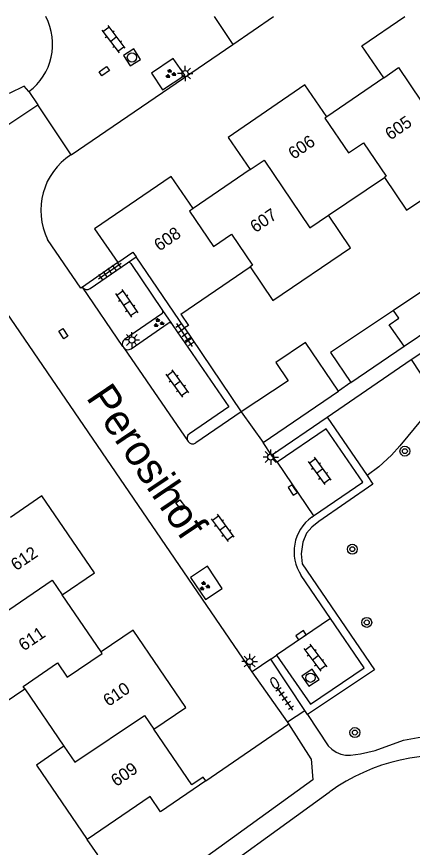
# Model space of a CAD drawing. Extents: x 132999 to 136000, y 398499 to 400501.
# Drawn here: x 133155.9 to 133188, y 400432.7 to 400500 of the extents above; entities that cross this region are included whole.
import ezdxf

# ---------------------------------------------------------------- set-up
doc = ezdxf.new("R2010")
doc.units = 0
for name, color, linetype in [('gg-afsc-erfafscheiding', 7, 'Continuous'), ('gg-afsc-muur', 7, 'Continuous'), ('gg-anno-huisnummerreeks BGT', 7, 'Continuous'), ('gg-anno-openbare ruimte label', 7, 'Continuous'), ('gg-bbg-bijgebouw', 7, 'Continuous'), ('gg-bbg-gedigitaliseerde bebouwing', 7, 'Continuous'), ('gg-bbg-gedigitaliseerde bijgebouw', 7, 'Continuous'), ('gg-bbg-hoofdgebouw', 7, 'Continuous'), ('gg-bbg-tussenscheiding', 7, 'Continuous'), ('gg-knt-verharding', 7, 'Continuous'), ('gg-knt-verharding nz', 7, 'Continuous'), ('gt-grn-groengrens', 7, 'Continuous'), ('gt-symb-boom', 7, 'Continuous'), ('gt-symb-brandkraan', 7, 'Continuous'), ('gt-symb-groenvak', 7, 'Continuous'), ('gt-symb-klinker verharding', 7, 'Continuous'), ('gt-symb-kolk', 7, 'Continuous'), ('gt-symb-kolk center center', 7, 'Continuous'), ('gt-symb-lichtmast', 7, 'Continuous'), ('gt-symb-rioolschacht', 7, 'Continuous'), ('gt-symb-tegel verharding', 7, 'Continuous')]:
    doc.layers.add(name, color=color, linetype=linetype)

# ---------------------------------------------------------------- blocks, each defined once
blk = doc.blocks.new('gt0-BOOM')
at = {"layer": 'gt-symb-boom'}
for radius in [0.4, 0.2]:
    blk.add_circle((0, 0), radius, dxfattribs=at)
blk = doc.blocks.new('gt0-KL1')
at = {"layer": 'gt-symb-klinker verharding'}
for p, q in [((-1.15, 0.3), (1.15, 0.3)), ((-1, -0.3), (-1, 0.3)), ((-0.5, 0.3), (-0.5, 0.45)), ((0, -0.3), (0, 0.3)), ((0.5, 0.3), (0.5, 0.45)), ((1, -0.3), (1, 0.3)), ((-1.15, -0.3), (1.15, -0.3)), ((-0.5, -0.45), (-0.5, -0.3)), ((0.5, -0.45), (0.5, -0.3))]:
    blk.add_line(p, q, dxfattribs=at)
blk = doc.blocks.new('gt0-TEG1')
at = {"layer": 'gt-symb-tegel verharding'}
for p, q in [((-1.125, 0), (1.125, 0)), ((-0.9, -0.25), (-0.9, 0.25)), ((-0.45, -0.25), (-0.45, 0.25)), ((0, -0.25), (0, 0.25)), ((0.45, -0.25), (0.45, 0.25)), ((0.9, -0.25), (0.9, 0.25))]:
    blk.add_line(p, q, dxfattribs=at)
blk = doc.blocks.new('gt0-BR')
at = {"layer": 'gt-symb-brandkraan'}
for centre, radius, start, end in [((-0.244, 0), 0.206, 107.56694, 252.43307), ((0.599, -2.664), 3, 106.89205, 107.56694), ((0, -0.691), 0.938, 73.10799, 106.89205), ((-0.599, -2.664), 3, 72.43309, 73.10799), ((0.244, 0), 0.206, 287.56695, 72.43309), ((0.599, 2.664), 3, 252.43307, 253.10797), ((0, 0.691), 0.938, 253.10797, 286.89206), ((-0.599, 2.664), 3, 286.89206, 287.56695)]:
    blk.add_arc(centre, radius, start, end, dxfattribs=at)
blk = doc.blocks.new('gt0-RS')
at = {"layer": 'gt-symb-rioolschacht'}
blk.add_lwpolyline([(-0.5, -0.5), (0.5, -0.5), (0.5, 0.5), (-0.5, 0.5)], close=True, dxfattribs=at)
blk.add_circle((0, 0), 0.375, dxfattribs=at)
blk = doc.blocks.new('gt0-LMAST')
at = {"layer": 'gt-symb-lichtmast'}
for p, q in [((-0.182, 0.173), (-0.447, 0.438)), ((-0.005, 0.246), (-0.005, 0.621)), ((0.172, 0.173), (0.437, 0.438)), ((-0.255, -0.004), (-0.63, -0.004)), ((-0.182, -0.181), (-0.447, -0.446)), ((-0.005, -0.254), (-0.005, -0.629)), ((0.437, -0.446), (0.172, -0.181)), ((0.245, -0.004), (0.62, -0.004))]:
    blk.add_line(p, q, dxfattribs=at)
blk.add_circle((-0.005, -0.004), 0.25, dxfattribs=at)
blk = doc.blocks.new('gt0-KOLK')
at = {"layer": 'gt-symb-kolk'}
blk.add_lwpolyline([(0, 0), (0.375, 0), (0.375, 0.4), (-0.375, 0.4), (-0.375, 0), (0, 0)], dxfattribs=at)
blk = doc.blocks.new('gt0-GRVAK')
at = {"layer": 'gt-symb-groenvak'}
for p, q in [((-0.11, 0.189), (-0.228, 0.24)), ((-0.182, 0.153), (0.088, 0.153)), ((-0.091, 0.211), (-0.156, 0.322)), ((-0.047, 0.214), (-0.047, 0.393)), ((-0.004, 0.211), (0.061, 0.322)), ((0.015, 0.189), (0.133, 0.24)), ((0.262, -0.052), (0.197, 0.059)), ((0.305, -0.049), (0.305, 0.13)), ((0.349, -0.052), (0.414, 0.059)), ((-0.245, -0.228), (-0.363, -0.177)), ((-0.318, -0.264), (-0.047, -0.264)), ((-0.226, -0.206), (-0.291, -0.095)), ((-0.183, -0.203), (-0.183, -0.024)), ((-0.139, -0.206), (-0.074, -0.095)), ((-0.12, -0.228), (-0.002, -0.177)), ((0.243, -0.074), (0.125, -0.023)), ((0.17, -0.11), (0.441, -0.11)), ((0.368, -0.074), (0.486, -0.023))]:
    blk.add_line(p, q, dxfattribs=at)
blk = doc.blocks.new('gt0-KOLKCC')
at = {"layer": 'gt-symb-kolk center center'}
blk.add_lwpolyline([(-0.375, 0.2), (0.375, 0.2), (0.375, -0.2), (-0.375, -0.2)], close=True, dxfattribs=at)

msp = doc.modelspace()

# ---------------------------------------------------------------- linework, layer by layer
at = {"layer": 'gg-afsc-erfafscheiding'}
msp.add_line((133183.017, 400470.341), (133182.025, 400469.651), dxfattribs=at)
at = {"layer": 'gg-afsc-muur'}
for p, q in [((133169.55, 400474.77), (133170.109, 400473.941)), ((133170.109, 400473.941), (133174.14, 400467.96))]:
    msp.add_line(p, q, dxfattribs=at)
msp.add_lwpolyline([(133155.037, 400426.944), (133162.502, 400432.064), (133161.653, 400433.301)], dxfattribs=at)
at = {"layer": 'gg-bbg-bijgebouw'}
for p, q in [((133187.34, 400473.287), (133190.793, 400475.641)), ((133183.017, 400470.341), (133187.34, 400473.287)), ((133175.919, 400465.487), (133182.025, 400469.651)), ((133174.14, 400467.96), (133175.919, 400465.487))]:
    msp.add_line(p, q, dxfattribs=at)
for points in [[(133190.793, 400475.641), (133189.194, 400477.988), (133186.484, 400476.183)], [(133186.484, 400476.183), (133181.362, 400472.771), (133183.017, 400470.341)]]:
    msp.add_lwpolyline(points, dxfattribs=at)
at = {"layer": 'gg-bbg-gedigitaliseerde bebouwing'}
for p, q in [((133181.21, 400483.899), (133185.742, 400486.965)), ((133169.24, 400475.89), (133174.861, 400479.719)), ((133156.588, 400445.533), (133159.767, 400440.866))]:
    msp.add_line(p, q, dxfattribs=at)
for points in [[(133185.742, 400486.965), (133187.541, 400484.306), (133193.91, 400488.616), (133192.071, 400491.334)], [(133174.861, 400479.719), (133176.704, 400476.996), (133182.999, 400481.255), (133181.21, 400483.899)], [(133152.423, 400451.696), (133149.796, 400449.907), (133153.983, 400443.759), (133156.588, 400445.533)], [(133159.767, 400440.866), (133157.536, 400439.346), (133161.653, 400433.301)]]:
    msp.add_lwpolyline(points, dxfattribs=at)
at = {"layer": 'gg-bbg-gedigitaliseerde bijgebouw'}
msp.add_lwpolyline([(133182.025, 400469.651), (133179.341, 400473.587), (133176.95, 400471.956), (133177.946, 400470.495), (133174.14, 400467.96)], dxfattribs=at)
at = {"layer": 'gg-bbg-hoofdgebouw'}
for p, q in [((133185.69, 400495.04), (133181.08, 400491.87)), ((133174.871, 400487.6), (133170.24, 400484.45)), ((133169.55, 400474.77), (133165.624, 400480.523)), ((133162.781, 400448.51), (133159.63, 400453.14))]:
    msp.add_line(p, q, dxfattribs=at)
for points in [[(133185.69, 400495.04), (133183.91, 400497.63), (133187.412, 400500)], [(133181.08, 400491.87), (133179.3, 400494.47), (133173.09, 400490.21), (133174.871, 400487.6)], [(133170.24, 400484.45), (133168.46, 400487.05), (133162.23, 400482.8), (133164.13, 400480.06)], [(133164.13, 400480.06), (133165.36, 400480.91), (133165.624, 400480.523)], [(133169.24, 400475.89), (133169.86, 400474.98), (133169.55, 400474.77)], [(133159.63, 400453.14), (133162.23, 400454.91), (133157.98, 400461.17), (133155.44, 400459.4)], [(133167.05, 400442.25), (133169.65, 400444.02), (133165.38, 400450.28), (133162.781, 400448.51)], [(133171.26, 400438.07), (133171.05, 400438.37), (133170.14, 400437.75), (133167.05, 400442.25)], [(133171.26, 400438.07), (133167.6, 400435.56), (133166.752, 400436.797), (133161.653, 400433.301)]]:
    msp.add_lwpolyline(points, dxfattribs=at)
at = {"layer": 'gg-bbg-tussenscheiding'}
for points in [[(133185.69, 400495.04), (133186.892, 400495.866), (133190.616, 400490.35), (133192.071, 400491.334)], [(133181.08, 400491.87), (133180.926, 400491.764), (133182.839, 400488.97), (133184.042, 400489.784), (133185.884, 400487.061), (133185.742, 400486.965)], [(133174.871, 400487.6), (133176.007, 400488.373), (133179.711, 400482.885), (133181.21, 400483.899)], [(133170.24, 400484.45), (133169.931, 400484.24), (133171.898, 400481.367), (133173.351, 400482.357), (133175.05, 400479.847), (133174.861, 400479.719)], [(133187.34, 400473.287), (133186.125, 400475.024), (133186.905, 400475.57), (133186.484, 400476.183)], [(133152.423, 400451.696), (133153.225, 400450.519), (133158.816, 400454.336), (133159.63, 400453.14)], [(133156.588, 400445.533), (133156.459, 400445.722), (133159.247, 400447.621), (133160.035, 400446.464), (133162.863, 400448.39), (133162.781, 400448.51)], [(133159.767, 400440.866), (133160.64, 400439.584), (133166.291, 400443.355), (133167.05, 400442.25)]]:
    msp.add_lwpolyline(points, dxfattribs=at)
at = {"layer": 'gg-knt-verharding'}
for p, q in [((133171.93, 400500), (133173.445, 400497.744)), ((133173.445, 400497.744), (133176.752, 400500)), ((133160.337, 400488.802), (133173.445, 400497.744)), ((133156.915, 400493.923), (133157.636, 400492.843)), ((133160.337, 400488.802), (133157.636, 400492.843)), ((133175.037, 400446.907), (133147.207, 400487.567)), ((133164.916, 400480.036), (133165.624, 400480.523)), ((133161.886, 400477.953), (133164.916, 400480.036)), ((133165.187, 400479.984), (133167.759, 400476.192)), ((133187.925, 400472.205), (133199.128, 400479.85)), ((133167.701, 400475.917), (133164.687, 400473.84)), ((133165.201, 400473.081), (133168.217, 400475.17)), ((133168.479, 400475.117), (133168.988, 400474.381)), ((133168.988, 400474.381), (133169.55, 400474.77)), ((133168.988, 400474.381), (133169.557, 400473.559)), ((133169.557, 400473.559), (133170.109, 400473.941)), ((133164.551, 400473.263), (133164.631, 400473.147)), ((133181.098, 400467.546), (133187.925, 400472.205)), ((133174.14, 400467.96), (133170.453, 400465.448)), ((133176.582, 400464.465), (133181.098, 400467.546)), ((133176.582, 400464.465), (133175.919, 400465.487)), ((133177.042, 400463.9), (133176.582, 400464.465)), ((133179.85, 400459.442), (133179.99, 400459.543)), ((133181.374, 400451.226), (133179.008, 400454.719)), ((133176.544, 400447.917), (133177.002, 400448.243)), ((133176.544, 400447.917), (133175.037, 400446.907)), ((133179.295, 400443.762), (133176.544, 400447.917)), ((133177.883, 400442.837), (133175.037, 400446.907)), ((133177.883, 400442.837), (133179.295, 400443.762)), ((133179.513, 400443.433), (133179.295, 400443.762)), ((133177.983, 400442.681), (133177.883, 400442.837)), ((133179.8, 400439.85), (133177.983, 400442.681)), ((133181.274, 400437.143), (133181.316, 400437.173))]:
    msp.add_line(p, q, dxfattribs=at)
for points in [[(133166.859, 400495.409), (133167.745, 400494.076), (133169.566, 400495.268), (133168.632, 400496.618), (133166.859, 400495.409)], [(133156.915, 400493.923), (133156.553, 400494.37), (133155.325, 400493.764)], [(133148.155, 400489.848), (133148.982, 400488.704), (133152.014, 400490.661), (133152.748, 400489.619), (133157.636, 400492.843)], [(133161.259, 400478.081), (133161.131, 400477.983), (133158.442, 400481.94)], [(133169.557, 400473.559), (133173.139, 400468.38), (133169.94, 400466.196)], [(133179.99, 400459.543), (133183.986, 400462.268), (133181.034, 400466.589), (133177.042, 400463.9)], [(133171.244, 400452.771), (133172.601, 400453.663), (133171.402, 400455.458), (133170.026, 400454.547), (133171.244, 400452.771)], [(133177.002, 400448.243), (133179.751, 400444.269), (133184.108, 400447.233), (133181.374, 400451.226)], [(133179.513, 400443.433), (133181.184, 400440.908), (133181.481, 400440.623), (133181.823, 400440.395), (133182.199, 400440.229), (133182.598, 400440.142), (133183.007, 400440.148), (133183.812, 400440.26), (133184.997, 400440.522), (133187.279, 400441.355), (133188.47, 400441.591), (133189.682, 400441.688), (133190.898, 400441.688), (133192.11, 400441.592), (133193.31, 400441.4), (133194.681, 400441.119), (133195.229, 400441.085)], [(133179.8, 400439.85), (133179.94, 400438.16), (133169.3, 400430.44), (133159.6, 400424.273)], [(133165.595, 400426.178), (133169.41, 400428.56), (133181.274, 400437.143)]]:
    msp.add_lwpolyline(points, dxfattribs=at)
for centre, radius, start, end in [((133154.102, 400497.749), 4.749, 306.32487, 28.2843), ((133163.238, 400484.308), 5.349, 122.848, 206.2761), ((133165.022, 400479.855), 0.209, 37.92603, 120.34997), ((133161.639, 400478.345), 0.463, 214.74498, 302.17862), ((133167.591, 400476.084), 0.2, 303.37119, 32.8095), ((133168.32, 400475.005), 0.194, 35.11846, 122.00945), ((133164.931, 400473.478), 0.437, 123.96898, 209.5057), ((133164.95, 400473.406), 0.411, 219.07826, 307.71207), ((133170.208, 400465.823), 0.459, 125.67255, 213.29854), ((133170.201, 400465.831), 0.458, 214.58205, 303.28898), ((133181.856, 400456.648), 3.44, 125.67673, 214.10668), ((133190.39, 400424.63), 15.481, 79.22139, 125.88387)]:
    msp.add_arc(centre, radius, start, end, dxfattribs=at)
at = {"layer": 'gg-knt-verharding nz'}
for p, q in [((133164.551, 400473.263), (133161.259, 400478.081)), ((133164.631, 400473.147), (133169.824, 400465.571)), ((133177.042, 400463.9), (133179.99, 400459.543)), ((133181.374, 400451.226), (133177.002, 400448.243))]:
    msp.add_line(p, q, dxfattribs=at)
at = {"layer": 'gt-grn-groengrens'}
for p, q in [((133164.13, 400480.06), (133161.259, 400478.081)), ((133167.759, 400476.192), (133168.479, 400475.117)), ((133181.098, 400467.546), (133184.345, 400462.806)), ((133171.26, 400438.07), (133177.983, 400442.681))]:
    msp.add_line(p, q, dxfattribs=at)
for points in [[(133187.925, 400472.205), (133190.21, 400468.739), (133189.512, 400468.103), (133188.811, 400467.392), (133186.991, 400465.203), (133186.323, 400464.46), (133185.295, 400463.504), (133184.345, 400462.806)], [(133184.345, 400462.806), (133184.819, 400462.113), (133180.434, 400459.093), (133179.857, 400458.624), (133179.415, 400458.15), (133179.129, 400457.42), (133178.992, 400456.462), (133179.07, 400455.65), (133184.951, 400447.06), (133179.513, 400443.433)]]:
    msp.add_lwpolyline(points, dxfattribs=at)

# ---------------------------------------------------------------- block references
at = {"layer": 'gt-symb-boom'}
for p in [(133187.407, 400464.784), (133183.147, 400456.839), (133184.313, 400450.903)]:
    msp.add_blockref('gt0-BOOM', p, dxfattribs=at)
at = {"layer": 'gt-symb-boom', "rotation": 35.10468688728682}
msp.add_blockref('gt0-BOOM', (133183.35, 400441.98), dxfattribs=at)
at = {"layer": 'gt-symb-brandkraan', "rotation": 121.46487301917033}
msp.add_blockref('gt0-BR', (133176.853, 400445.992), dxfattribs=at)
at = {"layer": 'gt-symb-groenvak'}
for p in [(133168.387, 400495.36), (133167.432, 400475.175), (133171.143, 400453.842)]:
    msp.add_blockref('gt0-GRVAK', p, dxfattribs=at)
at = {"layer": 'gt-symb-klinker verharding'}
for p, rotation in [((133163.773, 400498.173), -52.76334102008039), ((133164.85, 400476.774), -55.801356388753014), ((133168.949, 400470.269), -53.90943276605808), ((133180.482, 400463.181), -53.90943276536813), ((133172.63, 400458.559), -53.90943276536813), ((133180.145, 400448.047), -53.90943276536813)]:
    msp.add_blockref('gt0-KL1', p, dxfattribs=dict(at, rotation=rotation))
at = {"layer": 'gt-symb-kolk'}
for p, rotation in [((133178.484, 400461.741), 123.70595653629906), ((133179.101, 400449.698), 33.91251258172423)]:
    msp.add_blockref('gt0-KOLK', p, dxfattribs=dict(at, rotation=rotation))
at = {"layer": 'gt-symb-kolk center center'}
for p, rotation in [((133163.036, 400495.583), 35.757609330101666), ((133159.716, 400474.306), -57.73964679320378), ((133169.231, 400460.418), -52.064736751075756)]:
    msp.add_blockref('gt0-KOLKCC', p, dxfattribs=dict(at, rotation=rotation))
at = {"layer": 'gt-symb-lichtmast'}
for p in [(133169.595, 400495.391), (133165.276, 400473.803), (133176.536, 400464.308), (133174.828, 400447.738)]:
    msp.add_blockref('gt0-LMAST', p, dxfattribs=at)
at = {"layer": 'gt-symb-rioolschacht'}
for p, rotation in [((133165.277, 400496.692), 122.33937707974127), ((133179.752, 400446.424), 123.91251258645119)]:
    msp.add_blockref('gt0-RS', p, dxfattribs=dict(at, rotation=rotation))
at = {"layer": 'gt-symb-tegel verharding'}
for p, rotation in [((133163.483, 400479.395), 34.246011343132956), ((133169.559, 400474.201), 124.11906285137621), ((133177.669, 400444.728), 124.73862528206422)]:
    msp.add_blockref('gt0-TEG1', p, dxfattribs=dict(at, rotation=rotation))

# ---------------------------------------------------------------- texts
at = {"layer": 'gg-anno-huisnummerreeks BGT'}
for s, rotation, p in [('605', 34.5, (133186.231, 400489.951)), ('606', 34.5, (133178.385, 400488.384)), ('607', 34.2, (133175.291, 400482.444)), ('608', 34.3, (133167.5, 400480.947)), ('612', 34.2, (133155.891, 400455.051)), ('611', 34.2, (133156.508, 400448.546)), ('610', 34.3, (133163.377, 400444.049)), ('609', 34.5, (133164.009, 400437.555))]:
    msp.add_text(s, height=1, rotation=rotation, dxfattribs=at).set_placement(p)
at = {"layer": 'gg-anno-openbare ruimte label'}
msp.add_text('Perosihof', height=2.5, rotation=304, dxfattribs=at).set_placement((133161.51, 400469.124))

doc.saveas('drawing.dxf')
